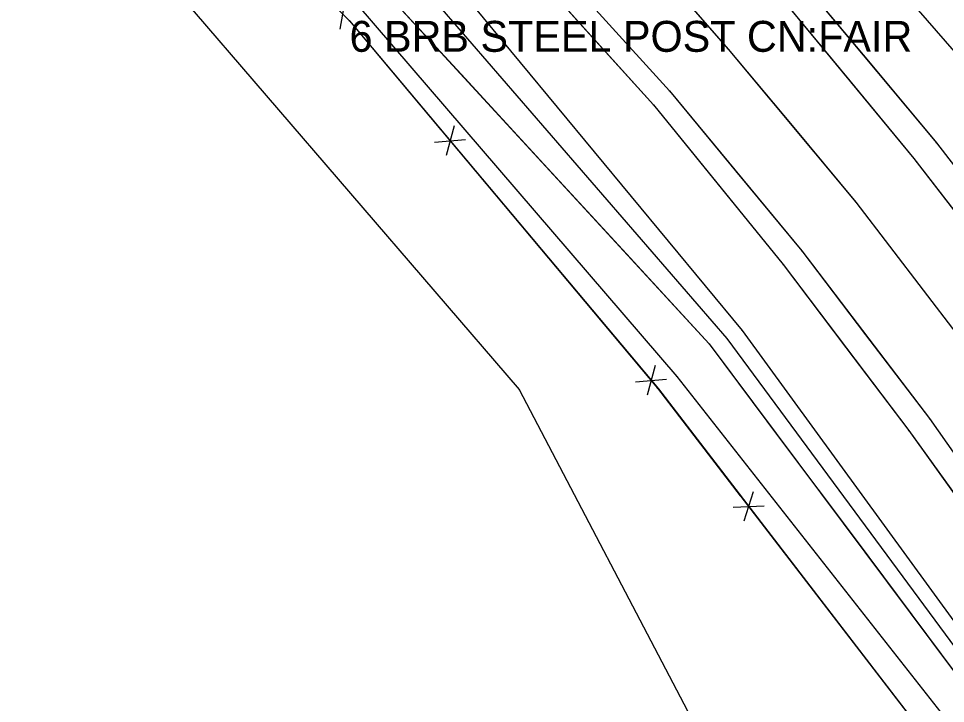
# Model space of a CAD drawing. Extents: x -99999 to 591807, y -99999 to 347168.
# Drawn here: x 588371.1 to 588521.1, y 345924.7 to 346035.5 of the extents above; entities that cross this region are included whole.
import ezdxf

# ---------------------------------------------------------------- set-up
doc = ezdxf.new("R2010")
doc.units = 0
for name, color, linetype in [('S_BREAKLINE', 7, 'Continuous'), ('S_DITCHLINE', 7, 'Continuous'), ('S_EDGE_PAVEMENT', 7, 'Continuous'), ('S_FENCE', 7, 'Continuous'), ('S_FENCE_ANNOT', 7, 'Continuous'), ('S_GRD_PT_SYM', 7, 'Continuous'), ('S_MSC_PT_SYM', 7, 'Continuous'), ('S_PAVEMENT_CROWN', 7, 'Continuous'), ('S_RDW_PT_SYM', 7, 'Continuous'), ('S_SHOULDER', 7, 'Continuous'), ('S_UTL_PT_SYM', 7, 'Continuous'), ('S_WATER_UTILITIES', 7, 'Continuous')]:
    doc.layers.add(name, color=color, linetype=linetype)

msp = doc.modelspace()

# ---------------------------------------------------------------- linework, layer by layer
at = {"layer": 'S_BREAKLINE'}
for points in [[(587985.01, 346494.14), (588043.41, 346436.28), (588108.56, 346374.61), (588173.85, 346311.36), (588242.38, 346247.25), (588302.7, 346186.99), (588369.16, 346122.22), (588383.21, 346097.17), (588432.31, 346045.45), (588485.71, 345983.72), (588533.05, 345919.6)], [(587978.95, 346487.85), (588038.25, 346431.02), (588103.62, 346368.92), (588168.93, 346306.43), (588238, 346241.18), (588296.13, 346179.85), (588360.54, 346112.54), (588377.94, 346092.95), (588425.83, 346037.79), (588477.63, 345977.56), (588525.63, 345916.46)], [(588254.07, 346286.79), (588276.18, 346265.98), (588307.66, 346237.58), (588332.89, 346212.93), (588360.88, 346185.11), (588386.62, 346162.85), (588413.05, 346137.05), (588442.35, 346107.7), (588480.66, 346072.64), (588515.17, 346038.54), (588542.87, 346006.76), (588564.23, 345981.49), (588590.98, 345941.88), (588596.77, 345935.72)], [(588385.89, 346099.49), (588434.33, 346050.09), (588488.19, 345985), (588534.14, 345921.93), (588557.21, 345880.78)], [(588371.31, 346088.23), (588424.67, 346035.08), (588474.66, 345975.57), (588519.64, 345917), (588543.78, 345873.69), (588556.07, 345830.32), (588568.14, 345754.68), (588580.5, 345687.82), (588596.62, 345589.43), (588615.14, 345523.2)]]:
    msp.add_lwpolyline(points, dxfattribs=at)
at = {"layer": 'S_DITCHLINE'}
for points in [[(587981.38, 346490.49), (588040.72, 346433.29), (588105.81, 346371.99), (588170.92, 346308.42), (588239.53, 346243.97), (588298.87, 346183.24), (588365.05, 346118.27), (588381.6, 346095.52), (588429.37, 346040.98), (588482.84, 345982.86), (588529.72, 345920.18), (588553, 345879.12), (588569.51, 345828.65), (588585.87, 345761.88), (588598.5, 345693.11), (588612.58, 345591.71), (588620.74, 345530.5), (588634.95, 345464.48), (588639.41, 345427.12), (588638.6, 345425.11)], [(588365.05, 346118.27), (588373.32, 346106.89), (588381.6, 346095.52), (588393.54, 346081.88), (588405.48, 346068.25), (588417.42, 346054.61), (588429.37, 346040.98), (588442.73, 346026.45), (588456.1, 346011.92), (588469.47, 345997.39), (588482.84, 345982.86), (588494.56, 345967.19), (588506.28, 345951.52), (588518, 345935.85), (588529.72, 345920.18)]]:
    msp.add_lwpolyline(points, dxfattribs=at)
at = {"layer": 'S_EDGE_PAVEMENT'}
for points in [[(588006.51, 346515.67), (588037.25, 346486.28), (588068.97, 346456.07), (588098.41, 346427.99), (588126.49, 346401.05), (588156.06, 346372.42), (588184.38, 346345.17), (588213.09, 346317.55), (588241.74, 346289.83), (588275.21, 346257.52), (588304.28, 346229.62), (588334.12, 346200.8), (588363.95, 346171.7), (588391.18, 346144.84), (588419.55, 346117.13), (588447.95, 346088.7), (588472.86, 346062.77), (588495.2, 346037.93), (588515.96, 346012.84), (588538.3, 345983.93), (588553.85, 345961.48), (588569.44, 345935.94), (588581.55, 345913.63)], [(587990.04, 346499.66), (588021.44, 346469.83), (588052.98, 346439.41), (588082.26, 346411.47), (588110.16, 346384.47), (588139.71, 346355.89), (588167.47, 346329.09), (588196.94, 346300.74), (588228.68, 346270.07), (588258.37, 346241.41), (588287.79, 346213.57), (588317.3, 346184.82), (588347.78, 346154.95), (588374.65, 346128.54), (588403.23, 346100.42), (588430.53, 346073), (588454.75, 346047.65), (588476.4, 346023.75), (588497.81, 345997.87), (588518.5, 345970.8), (588533.24, 345949.77), (588549.25, 345924.48)], [(588363.95, 346171.7), (588377.56, 346158.27), (588391.18, 346144.84), (588405.37, 346130.99), (588419.55, 346117.13), (588433.75, 346102.92), (588447.95, 346088.7), (588460.41, 346075.74), (588472.86, 346062.77), (588484.03, 346050.35), (588495.2, 346037.93), (588505.58, 346025.38), (588515.96, 346012.84), (588527.13, 345998.39), (588538.3, 345983.93), (588546.08, 345972.7), (588553.85, 345961.48), (588561.64, 345948.71), (588569.44, 345935.94), (588575.49, 345924.78), (588581.55, 345913.63)], [(588361.21, 346141.75), (588374.65, 346128.54), (588388.94, 346114.48), (588403.23, 346100.42), (588416.88, 346086.71), (588430.53, 346073), (588442.64, 346060.33), (588454.75, 346047.65), (588465.57, 346035.7), (588476.4, 346023.75), (588487.1, 346010.81), (588497.81, 345997.87), (588508.15, 345984.33), (588518.5, 345970.8), (588525.87, 345960.29), (588533.24, 345949.77), (588541.25, 345937.13), (588549.25, 345924.48)]]:
    msp.add_lwpolyline(points, dxfattribs=at)
at = {"layer": 'S_FENCE'}
for p, q in [((588371.38, 346088.15), (588424.67, 346035.08)), ((588423.96, 346038.67), (588423.11, 346033.74)), ((588424.67, 346035.08), (588474.49, 345975.68)), ((588441.57, 346018.12), (588440.28, 346013.29)), ((588438.43, 346015.48), (588443.41, 346015.92)), ((588474.08, 345979.36), (588472.79, 345974.53)), ((588470.94, 345976.73), (588475.92, 345977.16)), ((588474.49, 345975.68), (588519.64, 345917)), ((588489.97, 345958.92), (588488.47, 345954.15)), ((588486.72, 345956.43), (588491.72, 345956.65))]:
    msp.add_line(p, q, dxfattribs=at)
for points in [[(588424.67, 346035.08), (588439.45, 346017.46)], [(588442.4, 346013.94), (588471.96, 345978.71)], [(588474.49, 345975.68), (588487.88, 345958.28)], [(588490.56, 345954.8), (588517.34, 345919.99)]]:
    msp.add_lwpolyline(points, dxfattribs=at)
at = {"layer": 'S_GRD_PT_SYM'}
for points in [[(588424.67, 346035.08), (588424.71, 346035.11), (588424.67, 346035.08), (588424.64, 346035.12), (588424.67, 346035.08), (588424.63, 346035.05), (588424.67, 346035.08), (588424.7, 346035.04)], [(588488.19, 345985), (588488.23, 345985.03), (588488.19, 345985), (588488.16, 345985.04), (588488.19, 345985), (588488.15, 345984.97), (588488.19, 345985), (588488.22, 345984.96)], [(588482.84, 345982.86), (588482.88, 345982.89), (588482.84, 345982.86), (588482.81, 345982.9), (588482.84, 345982.86), (588482.8, 345982.83), (588482.84, 345982.86), (588482.87, 345982.82)], [(588485.71, 345983.72), (588485.75, 345983.75), (588485.71, 345983.72), (588485.68, 345983.76), (588485.71, 345983.72), (588485.67, 345983.69), (588485.71, 345983.72), (588485.74, 345983.68)], [(588477.63, 345977.56), (588477.67, 345977.6), (588477.63, 345977.56), (588477.6, 345977.6), (588477.63, 345977.56), (588477.59, 345977.53), (588477.63, 345977.56), (588477.66, 345977.53)], [(588474.66, 345975.57), (588474.7, 345975.6), (588474.66, 345975.57), (588474.63, 345975.61), (588474.66, 345975.57), (588474.62, 345975.54), (588474.66, 345975.57), (588474.69, 345975.53)]]:
    msp.add_lwpolyline(points, close=True, dxfattribs=at)
at = {"layer": 'S_MSC_PT_SYM'}
for points in [[(588424.67, 346035.08), (588424.67, 346035.13), (588424.67, 346035.08), (588424.62, 346035.08), (588424.67, 346035.08), (588424.67, 346035.03), (588424.67, 346035.08), (588424.72, 346035.08)], [(588474.49, 345975.68), (588474.49, 345975.73), (588474.49, 345975.68), (588474.44, 345975.68), (588474.49, 345975.68), (588474.49, 345975.63), (588474.49, 345975.68), (588474.54, 345975.68)]]:
    msp.add_lwpolyline(points, dxfattribs=at)
at = {"layer": 'S_PAVEMENT_CROWN'}
for points in [[(587997.94, 346508.04), (588029.71, 346477.77), (588061.36, 346447.92), (588091.09, 346419.11), (588118.07, 346392.84), (588147.79, 346363.81), (588175.77, 346337.12), (588205.85, 346308.09), (588236.22, 346278.66), (588266.55, 346249.5), (588296.48, 346221.11), (588325.95, 346192.27), (588355.72, 346163.52), (588383.28, 346136.41), (588411.18, 346108.72), (588439.24, 346080.6), (588464.53, 346055.01), (588485.92, 346030.52), (588506.56, 346005.75), (588528.34, 345977.31), (588543.88, 345955.52), (588560.06, 345929.96), (588571.31, 345908.67)], [(588369.5, 346149.97), (588383.28, 346136.41), (588397.23, 346122.57), (588411.18, 346108.72), (588425.21, 346094.66), (588439.24, 346080.6), (588451.89, 346067.8), (588464.53, 346055.01), (588475.23, 346042.76), (588485.92, 346030.52), (588496.24, 346018.14), (588506.56, 346005.75), (588517.45, 345991.53), (588528.34, 345977.31), (588536.11, 345966.42), (588543.88, 345955.52), (588551.97, 345942.74), (588560.06, 345929.96), (588571.31, 345908.67)]]:
    msp.add_lwpolyline(points, dxfattribs=at)
at = {"layer": 'S_RDW_PT_SYM'}
for points in [[(588485.92, 346030.52), (588485.96, 346030.55), (588485.92, 346030.52), (588485.89, 346030.56), (588485.92, 346030.52), (588485.88, 346030.49), (588485.92, 346030.52), (588485.95, 346030.48)], [(588476.4, 346023.75), (588476.44, 346023.78), (588476.4, 346023.75), (588476.37, 346023.79), (588476.4, 346023.75), (588476.36, 346023.72), (588476.4, 346023.75), (588476.43, 346023.71)], [(588473.81, 346021.51), (588473.85, 346021.54), (588473.81, 346021.51), (588473.78, 346021.55), (588473.81, 346021.51), (588473.77, 346021.48), (588473.81, 346021.51), (588473.84, 346021.47)], [(588519.59, 346015.34), (588519.63, 346015.37), (588519.59, 346015.34), (588519.56, 346015.38), (588519.59, 346015.34), (588519.55, 346015.31), (588519.59, 346015.34), (588519.62, 346015.3)], [(588515.96, 346012.84), (588516, 346012.87), (588515.96, 346012.84), (588515.93, 346012.88), (588515.96, 346012.84), (588515.92, 346012.81), (588515.96, 346012.84), (588515.99, 346012.8)], [(588506.56, 346005.75), (588506.6, 346005.78), (588506.56, 346005.75), (588506.53, 346005.79), (588506.56, 346005.75), (588506.52, 346005.72), (588506.56, 346005.75), (588506.59, 346005.71)], [(588497.81, 345997.87), (588497.85, 345997.9), (588497.81, 345997.87), (588497.78, 345997.91), (588497.81, 345997.87), (588497.77, 345997.84), (588497.81, 345997.87), (588497.84, 345997.83)], [(588494.82, 345995.69), (588494.86, 345995.73), (588494.82, 345995.69), (588494.79, 345995.73), (588494.82, 345995.69), (588494.78, 345995.66), (588494.82, 345995.69), (588494.85, 345995.65)], [(588518.5, 345970.8), (588518.54, 345970.83), (588518.5, 345970.8), (588518.47, 345970.84), (588518.5, 345970.8), (588518.45, 345970.77), (588518.5, 345970.8), (588518.52, 345970.76)], [(588515.11, 345968.81), (588515.15, 345968.84), (588515.11, 345968.81), (588515.08, 345968.85), (588515.11, 345968.81), (588515.07, 345968.78), (588515.11, 345968.81), (588515.14, 345968.77)]]:
    msp.add_lwpolyline(points, close=True, dxfattribs=at)
at = {"layer": 'S_SHOULDER'}
for points in [[(587987.1, 346496.67), (588018.38, 346466.6), (588049.78, 346436.07), (588078.44, 346407.93), (588107.07, 346380.79), (588136.2, 346353.17), (588164.68, 346326.2), (588193.77, 346298.03), (588226.04, 346266.74), (588255.76, 346238.66), (588285.11, 346210.85), (588314.36, 346182.4), (588345, 346152.62), (588372.24, 346126.49), (588400.28, 346098.36), (588427.77, 346070.6), (588452.08, 346045.58), (588473.81, 346021.51), (588494.82, 345995.69), (588515.11, 345968.81), (588530.37, 345947.67), (588545.69, 345922.75)], [(588252.48, 346285.37), (588278.16, 346259.92), (588307.53, 346232.6), (588337.48, 346203.89), (588367.05, 346174.49), (588394.55, 346147.7), (588422.75, 346120.31), (588450.95, 346091.7), (588476.15, 346065.84), (588498.12, 346041.11), (588519.59, 346015.34), (588541.8, 345986.58), (588557.38, 345963.85), (588573.14, 345938.09), (588585.12, 345914.74)], [(588367.05, 346174.49), (588380.8, 346161.1), (588394.55, 346147.7), (588408.65, 346134.01), (588422.75, 346120.31), (588436.85, 346106.01), (588450.95, 346091.7), (588463.55, 346078.77), (588476.15, 346065.84), (588487.14, 346053.47), (588498.12, 346041.11), (588508.86, 346028.22), (588519.59, 346015.34), (588530.7, 346000.96), (588541.8, 345986.58), (588549.59, 345975.21), (588557.38, 345963.85), (588565.26, 345950.97), (588573.14, 345938.09), (588579.13, 345926.41), (588585.12, 345914.74)], [(588358.62, 346139.56), (588372.24, 346126.49), (588386.26, 346112.43), (588400.28, 346098.36), (588414.02, 346084.48), (588427.77, 346070.6), (588439.92, 346058.09), (588452.08, 346045.58), (588462.95, 346033.54), (588473.81, 346021.51), (588484.32, 346008.6), (588494.82, 345995.69), (588504.96, 345982.25), (588515.11, 345968.81), (588522.74, 345958.24), (588530.37, 345947.67), (588538.03, 345935.21), (588545.69, 345922.75)]]:
    msp.add_lwpolyline(points, dxfattribs=at)
at = {"layer": 'S_UTL_PT_SYM'}
msp.add_lwpolyline([(588452.1, 345975.49), (588452.1, 345975.54), (588452.1, 345975.49), (588452.05, 345975.49), (588452.1, 345975.49), (588452.1, 345975.44), (588452.1, 345975.49), (588452.15, 345975.49)], dxfattribs=at)
at = {"layer": 'S_WATER_UTILITIES'}
for p, q in [((588308.27, 346142.55), (588452.1, 345975.49)), ((588452.1, 345975.49), (588537.77, 345812.11))]:
    msp.add_line(p, q, dxfattribs=at)

# ---------------------------------------------------------------- texts
at = {"layer": 'S_FENCE_ANNOT'}
msp.add_text('6 BRB STEEL POST CN:FAIR', height=5, dxfattribs=at).set_placement((588424.67, 346030.08))

doc.saveas('drawing.dxf')
